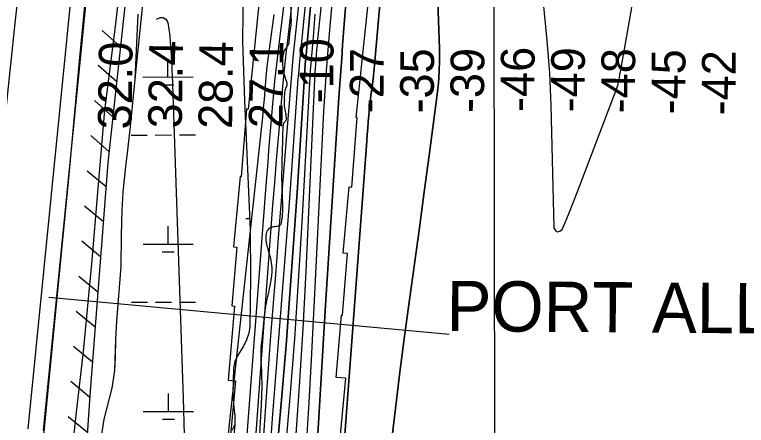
# Model space of a CAD drawing. Extents: x 3313447 to 3351316, y 703786 to 729172.
# Drawn here: x 3321887 to 3323342, y 714073 to 714890 of the extents above; entities that cross this region are included whole.
import ezdxf

# ---------------------------------------------------------------- set-up
doc = ezdxf.new("R2010")
doc.units = 0
for name, color, linetype in [('V-FLOD-BASE', 7, 'Continuous'), ('V-GRID-MAJR', 7, 'Continuous'), ('V-LEVE-TOET', 7, 'Continuous'), ('V-RIVR-EDGE', 7, 'Continuous'), ('V-RIVR-RANG', 7, 'Continuous'), ('V-RRAP-FSHR', 7, 'Continuous'), ('V-RRAP-RVMT', 7, 'Continuous'), ('V-SITE-VEGE', 7, 'Continuous'), ('V-SURV-LINE', 7, 'Continuous'), ('V-TOPO-DPTH', 7, 'Continuous'), ('V-TOPO-GNAM-IDEN', 7, 'Continuous'), ('V-TOPO-MAJR', 7, 'Continuous'), ('V-TOPO-MINR', 7, 'Continuous'), ('V-TOPO-WATR', 7, 'Continuous'), ('V-WETL-SWMP', 7, 'Continuous')]:
    doc.layers.add(name, color=color, linetype=linetype)

msp = doc.modelspace()

# ---------------------------------------------------------------- linework, layer by layer
at = {"layer": 'V-FLOD-BASE'}
msp.add_lwpolyline([(3322341.9, 717452.5), (3322333.6, 717420.9), (3322282.3, 717242.1), (3322214.4, 716999.4), (3322195.6, 716922.7), (3322190.6, 716891.8), (3322183.2, 716803.6), (3322167.4, 716595.5), (3322147.8, 716331.5), (3322129.1, 716091.1), (3322108.8, 715817.7), (3322087.6, 715516.7), (3322070, 715335.6), (3322043.8, 715091.9), (3322015.3, 714804.4), (3321994.6, 714571.4), (3321969.7, 714320.3), (3321944.1, 714053.7), (3321936.5, 713945.9), (3321928.4, 713778.2), (3321924.4, 713526.3), (3321920.2, 713292.5)], dxfattribs=at)
at = {"layer": 'V-GRID-MAJR'}
msp.add_line((3322847.1, 709173.6), (3322840.1, 715233.4), dxfattribs=at)
at = {"layer": 'V-LEVE-TOET'}
for points in [[(3322242.7, 717499.5), (3322230.5, 717440.1), (3322212.4, 717370.3), (3322147.4, 717157.3), (3322074.9, 716954), (3322061.5, 716913.3), (3322054.1, 716881.2), (3322048.8, 716841), (3322042.9, 716778.8), (3322030.3, 716614.9), (3322015.8, 716405.6), (3321998.4, 716162.8), (3321980.6, 715959.1), (3321966.7, 715741.7), (3321955.2, 715572.1), (3321934, 715358.8), (3321913.8, 715115), (3321886.9, 714873.2), (3321861.3, 714626.1), (3321839.8, 714401.3), (3321823, 714218.9), (3321812.7, 714029.1)], [(3321978.9, 713291.2), (3321978.1, 713472.7), (3321982, 713621.3), (3321988.5, 713853.8), (3321997, 713982.8), (3322009.3, 714093.5), (3322023.8, 714219.7), (3322040, 714394), (3322052.7, 714543.9), (3322066.1, 714699.9), (3322086.3, 714861.2), (3322098.4, 714963.7)]]:
    msp.add_lwpolyline(points, dxfattribs=at)
at = {"layer": 'V-RIVR-EDGE'}
msp.add_spline([(3322643.7, 716984.5), (3322636.1, 716933.5), (3322631.9, 716909.5), (3322629.3, 716870.9), (3322628.4, 716835.7), (3322627.5, 716786.4), (3322628.6, 716736.2), (3322628.6, 716724.2), (3322626, 716708.5), (3322622.2, 716680.3), (3322617.6, 716634.3), (3322608, 716602), (3322599.2, 716569.3), (3322596.2, 716555.6), (3322595.8, 716550.6), (3322595.8, 716542.7), (3322594.5, 716533.2), (3322590.4, 716521.6), (3322585.3, 716508), (3322582, 716499.7), (3322581.6, 716494.3), (3322583.2, 716478.5), (3322590.2, 716444.1), (3322589.7, 716413.9), (3322582.1, 716382), (3322577.1, 716347.2), (3322574.1, 716312.3), (3322571.5, 716275), (3322569.8, 716248.9), (3322570.6, 716243.5), (3322574.3, 716237.3), (3322573.9, 716219.9), (3322573.8, 716179.3), (3322572, 716159.4), (3322566.6, 716132.1), (3322554.5, 716105.6), (3322548.7, 716091.1), (3322544.5, 716080.7), (3322544.9, 716065.4), (3322544.7, 716014), (3322544.6, 715948.9), (3322545.7, 715900.8), (3322548.9, 715852.7), (3322551.7, 715807.1), (3322550.8, 715774), (3322547.4, 715755.3), (3322545.3, 715743.7), (3322544.4, 715722.2), (3322546, 715694.8), (3322541.8, 715671.2), (3322531, 715647.2), (3322528.9, 715640.6), (3322524.7, 715625.3), (3322524.3, 715602.9), (3322523.3, 715565.6), (3322518.7, 715535.3), (3322511.6, 715513.4), (3322507.9, 715508.8), (3322504.1, 715497.6), (3322503.6, 715482.3), (3322503.2, 715462.8), (3322502.3, 715450.4), (3322499.4, 715441.7), (3322493.2, 715430.9), (3322486.5, 715420.2), (3322484.8, 715406.9), (3322481.8, 715385), (3322482.6, 715372.5), (3322489.2, 715355.5), (3322492.9, 715331.9), (3322491.6, 715300.8), (3322482, 715272.2), (3322476.6, 715259.8), (3322472.8, 715251.1), (3322466.9, 715214.6), (3322456.4, 715151.2), (3322449.7, 715113.1), (3322445.9, 715099.1), (3322436.8, 715086.6), (3322429.7, 715074.6), (3322427.6, 715065.5), (3322427.6, 715058.1), (3322429.2, 715041.1), (3322428.3, 715028.6), (3322422.9, 715002.5), (3322418.7, 714978.9), (3322417.4, 714970.2), (3322417.8, 714959), (3322421.1, 714939.1), (3322421, 714931.2), (3322421.9, 714926.7), (3322426, 714921.3), (3322429.7, 714916.3), (3322434.7, 714908.4), (3322435.9, 714897.2), (3322436.2, 714872.4), (3322432.4, 714840.4), (3322431.2, 714830.9), (3322424.9, 714821.4), (3322422.4, 714816.8), (3322420.3, 714808.6), (3322419.8, 714783.7), (3322421.1, 714775.4), (3322427.2, 714757.1), (3322428.1, 714750.9), (3322425.5, 714742.6), (3322423, 714727.3), (3322423, 714718.2), (3322422.6, 714712.8), (3322425, 714697.5), (3322426.6, 714684.6), (3322426.2, 714679.6), (3322422.9, 714675.5), (3322420, 714663.9), (3322419.1, 714632.8), (3322417.7, 714574.4), (3322418, 714549.1), (3322419.1, 714497.7), (3322417.4, 714479.5), (3322414.1, 714470.4), (3322408.7, 714468.7), (3322399.2, 714467.1), (3322390, 714461.3), (3322386.3, 714450.9), (3322390.4, 714423.6), (3322398.1, 714386.7), (3322387.6, 714320.4), (3322380, 714262), (3322376.2, 714215.5), (3322376.9, 714193.6), (3322378.1, 714148.8), (3322376.7, 714111.1), (3322374.1, 714064.7), (3322367.8, 714012.5), (3322364.8, 713988), (3322362.7, 713949.9), (3322361.8, 713923.8), (3322365.3, 713838), (3322366, 713793.2), (3322365.1, 713774.1), (3322364.7, 713767.9), (3322367.2, 713758.8), (3322371.3, 713746.8), (3322372.9, 713722.7), (3322370.7, 713687.9), (3322368.2, 713682.1), (3322356.6, 713672.6), (3322343.7, 713666.8), (3322340.8, 713664), (3322339.1, 713659.8), (3322339.7, 713563.2), (3322334.5, 713439.7), (3322331.7, 713335.3), (3322336.5, 713251.6), (3322334.3, 713211.8), (3322338.7, 713147.5), (3322342, 713123.5), (3322344.8, 713092.4), (3322346.4, 713066.7), (3322347.1, 713029.8), (3322348.2, 712975.9), (3322349.8, 712959.3), (3322353.6, 712955.2), (3322354.8, 712951), (3322356.8, 712928.2), (3322360.4, 712885.1), (3322362.4, 712858.6), (3322361.2, 712844.5), (3322356.2, 712835.8), (3322346.6, 712830.8), (3322342.1, 712830.8), (3322336.3, 712829.2), (3322333.3, 712823.8), (3322332.8, 712782.8), (3322333.5, 712723.9), (3322335.9, 712672.5), (3322340.2, 712596.2), (3322343.8, 712527.8), (3322348.2, 712460.3), (3322351, 712408.5), (3322365.1, 712267.9), (3322367.1, 712236.4), (3322366.7, 712214.4), (3322362.5, 712195), (3322352.4, 712158.5), (3322339, 712111.7), (3322335.7, 712097.6), (3322335.3, 712089.8), (3322335.2, 712081.1), (3322341, 712066.1), (3322354.5, 712007.2), (3322364, 711963.3), (3322371.3, 711919.7), (3322379, 711854.2), (3322386.8, 711802.4), (3322390, 711760.1), (3322391, 711668.9), (3322387.6, 711627.9), (3322384.6, 711608), (3322381.6, 711568.2), (3322378.3, 711547.5), (3322372, 711530.9), (3322369.5, 711519.3), (3322368.6, 711504.4), (3322371.9, 711483.7), (3322383.4, 711448.4), (3322398.7, 711411.5), (3322413.5, 711361.3), (3322426.2, 711317.3), (3322438.9, 711276.7), (3322465.3, 711204.1), (3322489.2, 711136.5), (3322500.3, 711109.5), (3322506.1, 711092.5), (3322508.5, 711069.7), (3322510.5, 711035.7), (3322509.5, 710991.8), (3322507.4, 710958.2), (3322504.4, 710931.3), (3322503.9, 710886.5), (3322505.5, 710856.2), (3322506.6, 710810.6), (3322523.5, 710759.6), (3322543.6, 710700.3), (3322548.9, 710672.1), (3322550.1, 710641), (3322548.4, 710603.3), (3322545.8, 710581.3), (3322539.6, 710563.1), (3322537.9, 710556.5), (3322537, 710552.3), (3322537, 710544.1), (3322538.7, 710536.6), (3322543.6, 710529.5), (3322550.3, 710531.6), (3322552.7, 710530.8), (3322553.6, 710527.9), (3322552.7, 710522.5), (3322549.4, 710516.7), (3322538.6, 710501.4), (3322522.8, 710482.8), (3322511.5, 710465.4), (3322496.6, 710440.1), (3322492.8, 710428.9), (3322491.1, 710417.8), (3322491.1, 710407), (3322491.1, 710402), (3322489, 710397.5), (3322486.5, 710391.2), (3322488.1, 710387.1), (3322492.3, 710381.3), (3322501, 710371.7), (3322505.5, 710361.8), (3322509.2, 710353.1), (3322513.3, 710347.7), (3322522, 710343.1), (3322528.7, 710343.1), (3322533.6, 710342.6), (3322536.9, 710339.3), (3322543.6, 710335.1), (3322544.4, 710328.9), (3322548.1, 710327.3), (3322557.6, 710328.9), (3322561.4, 710328.9), (3322563.8, 710322.7), (3322565, 710310.6), (3322563.4, 710307.3), (3322558.4, 710303.2), (3322555.1, 710299.9), (3322555.9, 710294.1), (3322562.9, 710282), (3322564.1, 710275.4), (3322563.7, 710269.2), (3322565.3, 710259.7), (3322569, 710248), (3322568.2, 710245.1), (3322568.2, 710241.4), (3322569, 710238.1), (3322571.5, 710231.5), (3322569.8, 710224.4), (3322571.5, 710220.3), (3322576.8, 710209.1), (3322579.7, 710194.5), (3322583.4, 710178), (3322585, 710153.9), (3322584.5, 710129.5), (3322579.4, 710088.9), (3322576, 710062.3), (3322571.8, 710027.1), (3322566.4, 710006), (3322566.8, 709994), (3322563.8, 709972.8), (3322560.4, 709938.9), (3322559.5, 709911.1), (3322560.7, 709890.4), (3322561.1, 709882.5), (3322560.3, 709879.2), (3322557.3, 709870.5), (3322556.1, 709867.6), (3322555.7, 709864.7), (3322561, 709860.5), (3322562.3, 709853.5), (3322562.2, 709846.4), (3322559.7, 709840.6), (3322552.3, 709830.7), (3322547.7, 709827.4), (3322543.5, 709827.8), (3322538.5, 709819.1), (3322537.7, 709812.9), (3322539.3, 709805), (3322544.7, 709798.4), (3322550.5, 709796.3), (3322550.9, 709798), (3322553, 709800.9), (3322555.5, 709801.3), (3322556.7, 709798.8), (3322559.2, 709784.3), (3322561.6, 709774.3), (3322563.3, 709766.4), (3322565.8, 709763.5), (3322569.1, 709762.3), (3322568.2, 709748.2), (3322567.8, 709744.9), (3322563.2, 709744.9), (3322562, 709730.4), (3322558.6, 709709.2), (3322556.5, 709700.1), (3322554, 709678.2), (3322552.3, 709674.8), (3322548.5, 709669.1), (3322546.9, 709659.5), (3322546.4, 709647.5), (3322543.4, 709621.4), (3322542.2, 709607.7), (3322540.1, 709594.9), (3322536.3, 709574.2), (3322535, 709565.5), (3322534.6, 709552.2), (3322535.8, 709541), (3322534.5, 709537.3), (3322529.1, 709531.1), (3322525.4, 709519.5), (3322521.2, 709505.4), (3322521.2, 709501.7), (3322528.2, 709490.9), (3322529.8, 709480.9), (3322529, 709461.9), (3322524.4, 709449.9), (3322523.9, 709445.3), (3322524.3, 709440.7), (3322528.1, 709436.6), (3322535.1, 709418.7), (3322539.6, 709388.1), (3322541.2, 709365.7), (3322541.1, 709358.6), (3322544.8, 709344.5), (3322544, 709335.8), (3322544, 709331.7), (3322545.2, 709326.3), (3322547.7, 709323), (3322548.5, 709314.3), (3322551.3, 709295.2), (3322551.3, 709287.3), (3322553.8, 709276.1), (3322555.8, 709267.8), (3322554.2, 709261.2), (3322554.1, 709249.2), (3322554.5, 709235.9), (3322554.1, 709221.8), (3322554, 709210.2), (3322556.9, 709194.9), (3322557.7, 709182.8), (3322555.9, 709173.2)], degree=3, dxfattribs=at)
at = {"layer": 'V-RIVR-RANG'}
msp.add_line((3321954.3, 714328.1), (3322750.9, 714254.6), dxfattribs=at)
at = {"layer": 'V-RRAP-FSHR'}
for p, q in [((3322097.1, 714826.1), (3322060.4, 714858.2)), ((3322089.7, 714756.5), (3322052.9, 714788.6)), ((3322082.2, 714686.9), (3322045.4, 714719)), ((3322074.7, 714617.3), (3322037.9, 714649.4)), ((3322068.6, 714547.6), (3322030.9, 714578.6)), ((3322063.1, 714477.8), (3322025.4, 714508.8)), ((3322057.7, 714408), (3322020, 714439.1)), ((3322052.2, 714338.2), (3322014.5, 714369.3)), ((3322046.8, 714268.4), (3322009.1, 714299.5)), ((3322041.3, 714198.7), (3322003.6, 714229.7)), ((3322035.8, 714128.9), (3321998.2, 714159.9)), ((3322031.3, 714059), (3321993.2, 714089.6))]:
    msp.add_line(p, q, dxfattribs=at)
msp.add_lwpolyline([(3322416.1, 717461.9), (3322349.1, 717170.3), (3322281.6, 716898.2), (3322228.3, 716372), (3322189, 715805.2), (3322143.8, 715303.6), (3322125.6, 715090.5), (3322072.3, 714595.3), (3322036.1, 714132.2), (3322021.8, 713915.6), (3321997.4, 713351.1), (3321990.7, 712840.5), (3322077.5, 712315.3), (3322156.7, 711831.1), (3322177.3, 711187.2), (3322226.7, 710583.2), (3322263.2, 710198)], dxfattribs=at)
at = {"layer": 'V-RRAP-RVMT'}
for p, q in [((3322377.9, 714961.9), (3322350.8, 714701.6)), ((3322566.1, 714685.4), (3322592.4, 714939.3)), ((3322347.6, 714701.8), (3322337.4, 714567.4)), ((3322350.8, 714701.6), (3322347.6, 714701.8)), ((3322557.4, 714547), (3322567.8, 714685.3)), ((3322567.8, 714685.3), (3322566.1, 714685.4)), ((3322335, 714567.7), (3322321.9, 714428.2)), ((3322337.4, 714567.4), (3322335, 714567.7)), ((3322539.8, 714415.5), (3322552.2, 714547.4)), ((3322552.2, 714547.4), (3322557.4, 714547)), ((3322328.8, 714427.5), (3322318.9, 714310.8)), ((3322321.9, 714428.2), (3322328.8, 714427.5)), ((3322538.5, 714292), (3322549, 714414.7)), ((3322549, 714414.7), (3322539.8, 714415.5)), ((3322324.2, 714310.3), (3322311.2, 714162.9)), ((3322318.9, 714310.8), (3322324.2, 714310.3)), ((3322526.1, 714168.4), (3322537.1, 714292.2)), ((3322537.1, 714292.2), (3322538.5, 714292)), ((3322545.6, 714166.8), (3322526.1, 714168.4)), ((3322533.7, 714040.2), (3322545.6, 714166.8)), ((3322311.2, 714162.9), (3322326.2, 714161.6)), ((3322326.2, 714161.6), (3322313.5, 714028.5))]:
    msp.add_line(p, q, dxfattribs=at)
at = {"layer": 'V-SITE-VEGE'}
for points in [[(3322057.5, 714038.1), (3322064.6, 714085.1), (3322080.9, 714146.9), (3322086.2, 714182.1), (3322088.2, 714243.5), (3322089.9, 714279.9), (3322098.4, 714389.1), (3322099.5, 714451.3), (3322100.2, 714500.7), (3322102.5, 714536.8), (3322107.6, 714588.1), (3322111.7, 714620.1), (3322116.8, 714667.4), (3322126.6, 714761.3), (3322154.8, 715040.8)], [(3322341.1, 714951.2), (3322339.9, 714836.5), (3322343.6, 714718.8), (3322355.1, 714461.8), (3322355.5, 714368), (3322354.4, 714269.9), (3322352.7, 714256.2), (3322348.1, 714243.1), (3322341.9, 714230.3), (3322330.6, 714212.5), (3322324.3, 714200.2), (3322322.2, 714187), (3322320.7, 714135.4), (3322322.8, 714107.5), (3322324.3, 714092.8), (3322324.5, 714074.8), (3322322.9, 714051.2)]]:
    msp.add_lwpolyline(points, dxfattribs=at)
at = {"layer": 'V-SURV-LINE'}
for points in [[(3321913.3, 714065.8), (3322053.2, 715471.4)], [(3322083, 715468.4), (3321943.2, 714062.9)]]:
    msp.add_lwpolyline(points, dxfattribs=at)
at = {"layer": 'V-TOPO-DPTH'}
for points in [[(3322552.5, 715446.1), (3322489.3, 714840.5), (3322488.2, 714830.3), (3322487.3, 714820.1), (3322486.4, 714809.9), (3322485.6, 714799.6), (3322484.3, 714782.3), (3322484.1, 714779.2), (3322484, 714777.6), (3322483.9, 714776), (3322465.8, 714379.9), (3322459.8, 714265.2), (3322452.8, 714150.6), (3322444.4, 714036)], [(3322552.5, 715446.1), (3322489.3, 714840.5), (3322488.2, 714830.3), (3322487.3, 714820.1), (3322486.4, 714809.9), (3322485.6, 714799.6), (3322484.3, 714782.3), (3322484.1, 714779.2), (3322484, 714777.6), (3322483.9, 714776), (3322465.8, 714379.9), (3322459.8, 714265.2), (3322452.8, 714150.6), (3322444.4, 714036)], [(3322488.9, 714044.4), (3322492.8, 714111.2), (3322496.8, 714178.1), (3322501, 714245), (3322505.2, 714311.8), (3322531.7, 714725.3), (3322533.5, 714751.3), (3322535.3, 714777.3), (3322537.2, 714803.3), (3322539.1, 714829.3), (3322583.6, 715397.3)], [(3322583.6, 715397.3), (3322539.1, 714829.3), (3322537.2, 714803.3), (3322535.3, 714777.3), (3322533.5, 714751.3), (3322531.7, 714725.3), (3322505.2, 714311.8), (3322501, 714245), (3322496.8, 714178.1), (3322492.8, 714111.2), (3322488.9, 714044.4)], [(3322471.1, 715093.1), (3322442.9, 714829), (3322440.3, 714804.3), (3322437.9, 714779.6), (3322435.7, 714754.9), (3322433.7, 714730.2), (3322426.6, 714641.5), (3322421.4, 714576.4), (3322416.2, 714511.3), (3322411.1, 714446.2), (3322405.9, 714381.1), (3322400.8, 714316.1), (3322395.8, 714250.9), (3322391.1, 714185.8), (3322386.5, 714120.7), (3322360, 713738.3)], [(3322517.5, 713709.9), (3322587, 714638.5), (3322588, 714651.4), (3322589, 714664.3), (3322590.1, 714677.3), (3322591.3, 714690.2), (3322592.5, 714703.1), (3322593.9, 714716), (3322595.4, 714728.9), (3322597, 714741.7), (3322599.5, 714761.6), (3322600.4, 714768.6), (3322601.2, 714775.6), (3322601.9, 714782.7), (3322602.5, 714789.7), (3322619.2, 714978.3)], [(3322619.2, 714978.3), (3322602.5, 714789.7), (3322601.9, 714782.7), (3322601.2, 714775.6), (3322600.4, 714768.6), (3322599.5, 714761.6), (3322597, 714741.7), (3322595.4, 714728.9), (3322593.9, 714716), (3322592.5, 714703.1), (3322591.3, 714690.2), (3322590.1, 714677.3), (3322589, 714664.3), (3322588, 714651.4), (3322587, 714638.5), (3322517.5, 713709.9)], [(3322410.8, 714048.5), (3322418, 714131.6), (3322426.4, 714232.6), (3322434.3, 714333.7), (3322441.5, 714434.7), (3322448.3, 714535.9), (3322462.2, 714755.9), (3322463, 714767.7), (3322463.9, 714779.4), (3322464.8, 714791.1), (3322465.8, 714802.8), (3322475.2, 714906.1)], [(3322410.8, 714048.5), (3322418, 714131.6), (3322426.4, 714232.6), (3322434.3, 714333.7), (3322441.5, 714434.7), (3322448.3, 714535.9), (3322462.2, 714755.9), (3322463, 714767.7), (3322463.9, 714779.4), (3322464.8, 714791.1), (3322465.8, 714802.8), (3322475.2, 714906.1)], [(3322635.8, 714034.9), (3322644.3, 714106.8), (3322653.1, 714178.7), (3322662.4, 714250.5), (3322672.1, 714322.3), (3322682, 714394.1), (3322691.8, 714465.9), (3322701.4, 714537.7), (3322711, 714609.5), (3322727, 714731.1), (3322729.4, 714753.8), (3322731.1, 714776.6), (3322731.7, 714799.4), (3322731.5, 714822.2), (3322728.6, 714915.3)], [(3322728.6, 714915.3), (3322731.5, 714822.2), (3322731.7, 714799.4), (3322731.1, 714776.6), (3322729.4, 714753.8), (3322727, 714731.1), (3322711, 714609.5), (3322701.4, 714537.7), (3322691.8, 714465.9), (3322682, 714394.1), (3322672.1, 714322.3), (3322662.4, 714250.5), (3322653.1, 714178.7), (3322644.3, 714106.8), (3322635.8, 714034.9)]]:
    msp.add_lwpolyline(points, dxfattribs=at)
at = {"layer": 'V-TOPO-MAJR'}
for points in [[(3322930, 714995.7), (3322945.4, 714838.3), (3322948.2, 714806.2), (3322950.5, 714774), (3322952.1, 714741.8), (3322953.3, 714709.6), (3322959.2, 714466.1), (3322962.5, 714460.6), (3322966.2, 714457.7), (3322970.8, 714458.9), (3322975.8, 714462.8), (3322983.6, 714480.9), (3322991.1, 714499.1), (3322998.4, 714517.4), (3323005.5, 714535.8), (3323083.5, 714741.5), (3323085, 714745.5), (3323085.6, 714747.6), (3323086.8, 714751.7), (3323087.8, 714755.8), (3323088.2, 714757.9), (3323090.3, 714768.8), (3323090.6, 714770.7), (3323091.3, 714774.4), (3323091.6, 714776.3), (3323168.8, 715212.8)], [(3322402.1, 714890.4), (3322387.8, 714781.4), (3322387.7, 714780.2), (3322387.5, 714777.9), (3322387.3, 714776.1), (3322387.2, 714774.9), (3322387.2, 714774.4), (3322384.3, 714739.6), (3322382.8, 714721.7), (3322381.2, 714703.8), (3322379.4, 714685.9), (3322377.5, 714667.9), (3322314.3, 714081.1), (3322307.6, 714015.8)]]:
    msp.add_lwpolyline(points, dxfattribs=at)
at = {"layer": 'V-TOPO-MINR'}
for points in [[(3322552.5, 715446.1), (3322489.3, 714840.5), (3322488.2, 714830.3), (3322487.3, 714820.1), (3322486.4, 714809.9), (3322485.6, 714799.6), (3322484.3, 714782.3), (3322484.1, 714779.2), (3322484, 714777.6), (3322483.9, 714776), (3322465.8, 714379.9), (3322459.8, 714265.2), (3322452.8, 714150.6), (3322444.4, 714036)], [(3322583.6, 715397.3), (3322539.1, 714829.3), (3322537.2, 714803.3), (3322535.3, 714777.3), (3322533.5, 714751.3), (3322531.7, 714725.3), (3322505.2, 714311.8), (3322501, 714245), (3322496.8, 714178.1), (3322492.8, 714111.2), (3322488.9, 714044.4)], [(3322480.3, 715383.5), (3322411.4, 714825.4), (3322408.7, 714802.7), (3322406.1, 714780), (3322403.7, 714757.3), (3322401.4, 714734.5), (3322399.3, 714711.8), (3322397.3, 714689), (3322395.4, 714666.3), (3322393.6, 714643.5), (3322393.6, 714642.8), (3322391.8, 714619.6), (3322390.1, 714596.5), (3322388.3, 714573.3), (3322386.5, 714550.2), (3322324.7, 713741.1)], [(3322475.4, 715239.9), (3322429.8, 714844.2), (3322426.2, 714812), (3322422.8, 714779.8), (3322419.7, 714747.5), (3322416.7, 714715.3), (3322414.5, 714689.5), (3322410.6, 714644.8), (3322406.9, 714600.2), (3322403.3, 714555.5), (3322399.7, 714510.7), (3322396.3, 714466), (3322392.9, 714421.3), (3322389.6, 714376.6), (3322386.3, 714331.9), (3322344.2, 713755)], [(3322471.1, 715093.1), (3322442.9, 714829), (3322440.3, 714804.3), (3322437.9, 714779.6), (3322435.7, 714754.9), (3322433.7, 714730.2), (3322426.6, 714641.5), (3322421.4, 714576.4), (3322416.2, 714511.3), (3322411.1, 714446.2), (3322405.9, 714381.1), (3322400.8, 714316.1), (3322395.8, 714250.9), (3322391.1, 714185.8), (3322386.5, 714120.7), (3322360, 713738.3)], [(3322527.2, 715022.7), (3322512.8, 714859.7), (3322509.4, 714819.1), (3322506.4, 714778.4), (3322503.7, 714737.7), (3322501.3, 714697), (3322498.5, 714643.7), (3322495, 714576.3), (3322491.5, 714508.9), (3322488.1, 714441.6), (3322484.8, 714374.2), (3322476.3, 714203.4), (3322471.8, 714118.5), (3322466.8, 714033.6)], [(3322619.2, 714978.3), (3322602.5, 714789.7), (3322601.9, 714782.7), (3322601.2, 714775.6), (3322600.4, 714768.6), (3322599.5, 714761.6), (3322597, 714741.7), (3322595.4, 714728.9), (3322593.9, 714716), (3322592.5, 714703.1), (3322591.3, 714690.2), (3322590.1, 714677.3), (3322589, 714664.3), (3322588, 714651.4), (3322587, 714638.5), (3322517.5, 713709.9)], [(3322469, 714957.4), (3322454.9, 714815.2), (3322453.2, 714797.3), (3322451.6, 714779.5), (3322450.2, 714761.7), (3322448.8, 714743.8), (3322437.9, 714590.5), (3322431.7, 714506.5), (3322425.4, 714422.5), (3322418.8, 714338.5), (3322412, 714254.5), (3322405.2, 714170.5), (3322398.8, 714086.5), (3322392.8, 714002.5)], [(3322635.8, 714034.9), (3322644.3, 714106.8), (3322653.1, 714178.7), (3322662.4, 714250.5), (3322672.1, 714322.3), (3322682, 714394.1), (3322691.8, 714465.9), (3322701.4, 714537.7), (3322711, 714609.5), (3322727, 714731.1), (3322729.4, 714753.8), (3322731.1, 714776.6), (3322731.7, 714799.4), (3322731.5, 714822.2), (3322728.6, 714915.3)], [(3322169, 714880.7), (3322176.1, 714883.9), (3322182.3, 714884.3), (3322187.3, 714880.6), (3322191.4, 714874), (3322193.4, 714860.9), (3322195.1, 714847.8), (3322196.3, 714834.6), (3322197.3, 714821.3), (3322198.7, 714794.3), (3322199, 714788.3), (3322199.2, 714782.3), (3322199.5, 714776.2), (3322199.7, 714770.2), (3322221.6, 714127.3), (3322223.6, 714054)], [(3322483.9, 714890.7), (3322480.8, 714853.5), (3322475.6, 714791.8), (3322475.1, 714785.6), (3322474.7, 714779.3), (3322474.3, 714773), (3322473.9, 714766.7), (3322457.9, 714476.6), (3322450.8, 714360.7), (3322443, 714244.9), (3322433.9, 714129.1), (3322424, 714013.5)]]:
    msp.add_lwpolyline(points, dxfattribs=at)
at = {"layer": 'V-TOPO-WATR'}
msp.add_lwpolyline([(3322475.2, 714906.1), (3322465.8, 714802.8), (3322464.8, 714791.1), (3322463.9, 714779.4), (3322463, 714767.7), (3322462.2, 714755.9), (3322448.3, 714535.9), (3322441.5, 714434.7), (3322434.3, 714333.7), (3322426.4, 714232.6), (3322418, 714131.6), (3322410.8, 714048.5)], dxfattribs=at)
at = {"layer": 'V-WETL-SWMP'}
for p, q in [((3322191.5, 714765.9), (3322191.5, 714801.9)), ((3322141.5, 714765.8), (3322241.5, 714766)), ((3322179.6, 714750.4), (3322203.6, 714750.5)), ((3322118.3, 714650.3), (3322150.3, 714650.4)), ((3322166.3, 714650.4), (3322198.3, 714650.5)), ((3322214.3, 714650.5), (3322246.3, 714650.5)), ((3322346.5, 714484.2), (3322353.9, 714484.2)), ((3322192, 714433.2), (3322191.9, 714469.2)), ((3322142, 714433.1), (3322242, 714433.3)), ((3322180, 714417.8), (3322204, 714417.8)), ((3322118.8, 714317.7), (3322150.8, 714317.7)), ((3322166.8, 714317.7), (3322198.7, 714317.8)), ((3322214.7, 714317.8), (3322246.7, 714317.9)), ((3322192.5, 714100.5), (3322192.4, 714136.5)), ((3322142.5, 714100.5), (3322242.5, 714100.6)), ((3322180.5, 714085.1), (3322204.5, 714085.1))]:
    msp.add_line(p, q, dxfattribs=at)
for points in [[(3322341.1, 714951.2), (3322339.9, 714836.5), (3322343.6, 714718.8), (3322355.1, 714461.8), (3322355.5, 714368), (3322354.4, 714269.8), (3322352.7, 714256.2), (3322348.1, 714243.1), (3322341.9, 714230.3), (3322330.6, 714212.5), (3322324.3, 714200.2), (3322322.2, 714187), (3322320.7, 714135.4), (3322322.8, 714107.5), (3322324.3, 714092.8), (3322324.5, 714074.8), (3322318.4, 714062.8)], [(3322057.5, 714038.1), (3322064.6, 714085.1), (3322080.9, 714146.9), (3322086.2, 714182.1), (3322087, 714207.6), (3322088.2, 714243.5), (3322089.9, 714279.9), (3322098.4, 714389.1), (3322099.5, 714451.3), (3322100.2, 714500.7), (3322102.5, 714536.8), (3322107.6, 714588.1), (3322111.7, 714620.1), (3322116.8, 714667.4), (3322126.6, 714761.3), (3322132, 714891.1)]]:
    msp.add_lwpolyline(points, dxfattribs=at)

# ---------------------------------------------------------------- texts
at = {"layer": 'V-RIVR-RANG'}
for s, rotation, p in [('32.0', 89.2383, (3322119.1, 714661.4)), ('32.4', 89.2383, (3322219.1, 714663.3)), ('28.4', 89.2383, (3322319.1, 714662.2)), ('27.1', 89.2383, (3322419.2, 714663.5)), ('-10', 89.5187, (3322520.1, 714713.4)), ('-27', 89.5187, (3322620, 714693.6)), ('-35', 89.5187, (3322720, 714693.1)), ('-39', 89.5187, (3322820, 714693.8)), ('-46', 89.5187, (3322920, 714696.2)), ('-49', 89.5187, (3323020, 714695.3)), ('-48', 89.5187, (3323120, 714693.5)), ('-45', 89.5187, (3323220, 714691.3)), ('-42', 89.5187, (3323320, 714689.2))]:
    msp.add_text(s, height=67, rotation=rotation, dxfattribs=at).set_placement(p)
at = {"layer": 'V-TOPO-GNAM-IDEN'}
msp.add_text('PORT ALLEN LDG.', height=100, rotation=359.5597, dxfattribs=at).set_placement((3322745.4, 714260.5))

doc.saveas('drawing.dxf')
